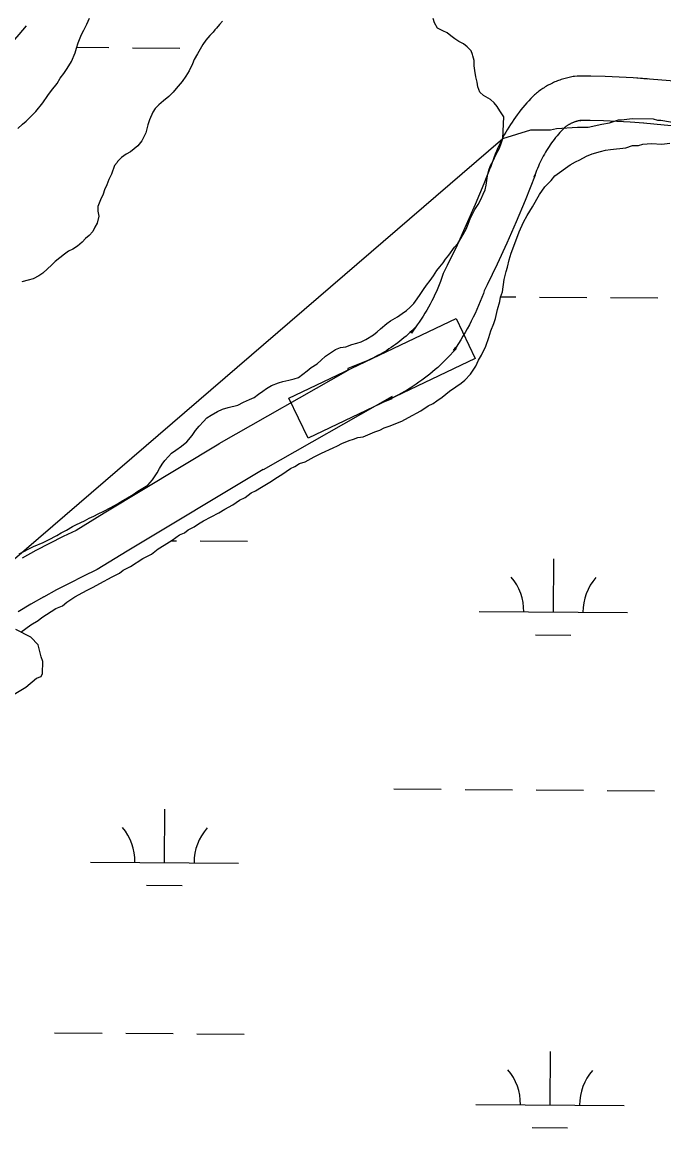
# Model space of a CAD drawing. Extents: x 3172231 to 3210228, y 940198 to 965780.
# Drawn here: x 3180707 to 3181140, y 962771 to 963518 of the extents above; entities that cross this region are included whole.
import ezdxf

# ---------------------------------------------------------------- set-up
doc = ezdxf.new("R2010")
doc.units = 0
for name, color, linetype in [('V-ROAD-CNTR', 7, 'Continuous'), ('V-SITE-VEGE', 7, 'Continuous'), ('V-TOPO-SHOR', 7, 'Continuous'), ('V-WETL-SWMP', 7, 'Continuous')]:
    doc.layers.add(name, color=color, linetype=linetype)

msp = doc.modelspace()

# ---------------------------------------------------------------- linework, layer by layer
at = {"layer": 'V-ROAD-CNTR'}
for points in [[(3180709.565, 963515.04), (3180704.577, 963509.184), (3180682.602, 963484.301), (3180666.79, 963468.389), (3180641.322, 963441.995)], [(3181128.981, 963479.257), (3181119.596, 963479.967), (3181110.072, 963480.519), (3181100.541, 963480.907), (3181091.009, 963481.128), (3181081.708, 963481.191), (3181079.848, 963480.933), (3181078.933, 963480.79), (3181078.043, 963480.634), (3181077.154, 963480.464), (3181076.227, 963480.269), (3181075.335, 963480.062), (3181074.466, 963479.848), (3181073.57, 963479.611), (3181072.675, 963479.355), (3181071.81, 963479.091), (3181070.94, 963478.811), (3181070.062, 963478.51), (3181069.211, 963478.202), (3181068.343, 963477.872), (3181067.495, 963477.529), (3181066.66, 963477.178), (3181065.798, 963476.796), (3181064.972, 963476.411), (3181064.147, 963476.011), (3181063.337, 963475.598), (3181062.54, 963475.178), (3181061.714, 963474.722), (3181060.923, 963474.266), (3181060.153, 963473.806), (3181059.37, 963473.319), (3181058.576, 963472.807), (3181057.823, 963472.298), (3181057.082, 963471.782), (3181056.325, 963471.233), (3181055.612, 963470.698), (3181054.888, 963470.137), (3181054.154, 963469.544), (3181053.458, 963468.961), (3181052.833, 963468.421), (3181052.151, 963467.822), (3181050.403, 963466.015), (3181049.018, 963464.535), (3181047.651, 963463.023), (3181046.317, 963461.49), (3181045.004, 963459.934), (3181043.719, 963458.349), (3181042.465, 963456.751), (3181041.234, 963455.121), (3181040.042, 963453.484), (3181038.87, 963451.818), (3181037.728, 963450.128), (3181036.62, 963448.428), (3181035.539, 963446.705), (3181034.484, 963444.957), (3181033.465, 963443.197), (3181032.473, 963441.414), (3181031.52, 963439.623), (3181030.595, 963437.818), (3181029.697, 963435.985), (3181028.832, 963434.138), (3181028.004, 963432.283), (3181027.204, 963430.409), (3181026.441, 963428.525), (3181025.707, 963426.625), (3181025.008, 963424.71), (3181024.356, 963422.825), (3181023.251, 963419.5), (3181023.251, 963419.937), (3181018.695, 963408.444), (3181012.889, 963394.508), (3181006.843, 963380.674), (3181000.559, 963366.947), (3180994.019, 963353.291), (3180991.312, 963347.801), (3180990.178, 963344.62), (3180989.342, 963342.396), (3180988.467, 963340.188), (3180987.555, 963337.995), (3180986.605, 963335.82), (3180985.618, 963333.662), (3180984.595, 963331.528), (3180983.527, 963329.399), (3180982.427, 963327.291), (3180981.292, 963325.211), (3180980.119, 963323.146), (3180978.912, 963321.106), (3180977.664, 963319.079), (3180976.385, 963317.075), (3180975.075, 963315.105), (3180973.716, 963313.135), (3180969.851, 963307.71), (3180969.851, 963308.898), (3180972.648, 963311.845), (3180971.383, 963310.561), (3180970.092, 963309.291), (3180968.794, 963308.059), (3180967.467, 963306.845), (3180966.118, 963305.651), (3180964.746, 963304.48), (3180963.36, 963303.337), (3180961.955, 963302.22), (3180960.525, 963301.124), (3180959.073, 963300.05), (3180957.608, 963299.003), (3180956.135, 963297.992), (3180954.627, 963296.996), (3180953.106, 963296.025), (3180951.579, 963295.09), (3180950.023, 963294.175), (3180948.458, 963293.288), (3180946.878, 963292.432), (3180945.277, 963291.599), (3180943.668, 963290.796), (3180942.048, 963290.024), (3180940.409, 963289.278), (3180938.758, 963288.56), (3180937.06, 963287.858), (3180926.809, 963283.76), (3180926.809, 963282.337), (3180839.652, 963232.88), (3180839.652, 963232.635), (3180762.176, 963186.114), (3180743.253, 963174.479), (3180734.639, 963170.338), (3180725.296, 963165.642), (3180716.035, 963160.788), (3180706.971, 963155.835)], [(3181209.424, 963472.678), (3181122.087, 963479.693), (3181122.087, 963479.901), (3181129.239, 963479.235)], [(3181126.717, 963449.343), (3181117.596, 963450.033), (3181108.594, 963450.555), (3181099.583, 963450.921), (3181090.559, 963451.13), (3181083.674, 963451.177), (3181084.234, 963451.255), (3181083.851, 963451.194), (3181083.451, 963451.124), (3181083.054, 963451.048), (3181082.695, 963450.973), (3181082.309, 963450.884), (3181081.904, 963450.784), (3181081.534, 963450.685), (3181081.167, 963450.581), (3181080.78, 963450.463), (3181080.4, 963450.341), (3181080.036, 963450.216), (3181079.655, 963450.078), (3181079.299, 963449.942), (3181078.929, 963449.793), (3181078.556, 963449.636), (3181078.218, 963449.486), (3181077.856, 963449.317), (3181077.501, 963449.145), (3181077.145, 963448.964), (3181076.782, 963448.772), (3181076.458, 963448.594), (3181076.113, 963448.394), (3181075.757, 963448.182), (3181075.426, 963447.977), (3181075.118, 963447.777), (3181074.785, 963447.552), (3181074.45, 963447.32), (3181074.145, 963447.099), (3181073.81, 963446.846), (3181073.498, 963446.605), (3181073.212, 963446.374), (3181072.9, 963446.113), (3181072.535, 963445.797), (3181072.859, 963446.082), (3181072.143, 963445.341), (3181071.102, 963444.227), (3181070.093, 963443.111), (3181069.097, 963441.968), (3181068.124, 963440.814), (3181067.173, 963439.641), (3181066.239, 963438.451), (3181065.332, 963437.249), (3181064.436, 963436.02), (3181063.568, 963434.786), (3181062.724, 963433.538), (3181061.894, 963432.264), (3181061.091, 963430.985), (3181060.314, 963429.695), (3181059.557, 963428.387), (3181058.823, 963427.068), (3181058.11, 963425.731), (3181057.417, 963424.378), (3181056.755, 963423.027), (3181056.116, 963421.66), (3181055.498, 963420.279), (3181054.906, 963418.889), (3181054.337, 963417.487), (3181053.793, 963416.077), (3181053.276, 963414.662), (3181052.768, 963413.193), (3181053.251, 963414.646), (3181053.251, 963414.209), (3181046.489, 963397.148), (3181040.483, 963382.732), (3181034.229, 963368.422), (3181027.729, 963354.223), (3181021.001, 963340.177), (3181018.986, 963336.091), (3181018.35, 963334.308), (3181017.332, 963331.596), (3181016.265, 963328.902), (3181015.153, 963326.229), (3181013.993, 963323.574), (3181012.786, 963320.936), (3181011.531, 963318.318), (3181010.235, 963315.733), (3181008.895, 963313.167), (3181007.506, 963310.619), (3181006.075, 963308.1), (3181004.598, 963305.602), (3181003.082, 963303.141), (3181001.523, 963300.699), (3180999.915, 963298.279), (3180998.28, 963295.911), (3180999.851, 963298.116), (3180999.851, 963296.928), (3180994.216, 963290.991), (3180992.589, 963289.339), (3180990.94, 963287.717), (3180989.248, 963286.111), (3180987.535, 963284.543), (3180985.796, 963283.005), (3180984.03, 963281.498), (3180982.238, 963280.019), (3180980.415, 963278.572), (3180978.573, 963277.158), (3180976.711, 963275.782), (3180974.822, 963274.433), (3180972.895, 963273.108), (3180970.961, 963271.832), (3180969.01, 963270.587), (3180967.019, 963269.368), (3180965.023, 963268.193), (3180963, 963267.048), (3180960.954, 963265.938), (3180958.897, 963264.867), (3180956.816, 963263.83), (3180954.718, 963262.83), (3180952.605, 963261.868), (3180950.474, 963260.942), (3180948.364, 963260.068), (3180956.809, 963263.444), (3180956.809, 963264.867), (3180869.652, 963215.41), (3180869.652, 963215.655), (3180777.754, 963160.476), (3180757.647, 963148.113), (3180747.877, 963143.416), (3180738.998, 963138.952), (3180730.191, 963134.336), (3180721.355, 963129.509)], [(3181152.087, 963446.979), (3181126.459, 963449.365)], [(3180721.585, 963129.637), (3180712.832, 963124.653), (3180704.28, 963119.589)]]:
    msp.add_lwpolyline(points, dxfattribs=at)
msp.add_lwpolyline([(3181012.819, 963290.521), (3180899.979, 963236.741), (3180887.072, 963263.823), (3180999.912, 963317.602)], close=True, dxfattribs=at)
at = {"layer": 'V-SITE-VEGE'}
for points in [[(3180646.573, 963108.013), (3181031.505, 963439.028), (3181050.422, 963444.975), (3181063.669, 963444.856), (3181067.752, 963445.837), (3181082.025, 963446.73), (3181089.156, 963446.665), (3181098.347, 963448.62), (3181103.449, 963449.593), (3181109.581, 963451.576), (3181111.619, 963451.557), (3181118.76, 963452.512), (3181133.022, 963452.383), (3181136.072, 963451.336), (3181138.107, 963451.32), (3181151.335, 963449.161)], [(3180693.001, 963058.685), (3180709.393, 963068.729), (3180716.584, 963074.774), (3180719.648, 963075.768), (3180720.684, 963077.797), (3180720.76, 963085.948), (3180719.766, 963089.014), (3180717.802, 963097.184), (3180712.752, 963102.322), (3180702.61, 963107.51)]]:
    msp.add_lwpolyline(points, dxfattribs=at)
at = {"layer": 'V-TOPO-SHOR'}
for points in [[(3180842.245, 963518.236), (3180840.168, 963515.936), (3180838.092, 963513.429), (3180837.053, 963512.385), (3180835.808, 963510.714), (3180833.523, 963508.623), (3180830.823, 963505.487), (3180828.958, 963502.565), (3180827.092, 963499.433), (3180825.226, 963496.302), (3180822.947, 963492.335), (3180821.915, 963489.415), (3180819.637, 963484.614), (3180817.358, 963481.065), (3180814.867, 963477.514), (3180810.923, 963472.709), (3180808.846, 963470.2), (3180805.938, 963467.482), (3180802.405, 963464.554), (3180799.288, 963461.834), (3180796.796, 963459.325), (3180795.137, 963456.821), (3180792.862, 963451.602), (3180791.829, 963448.266), (3180790.388, 963442.843), (3180787.697, 963437.416), (3180784.997, 963434.073), (3180780.008, 963430.098), (3180777.096, 963428.421), (3180773.979, 963426.119), (3180771.278, 963423.401), (3180771.073, 963422.777), (3180769.201, 963420.895), (3180767.137, 963415.054), (3180765.482, 963411.298), (3180764.034, 963407.751), (3180762.586, 963404.41), (3180761.554, 963401.49), (3180759.69, 963397.734), (3180758.037, 963393.144), (3180758.048, 963390.019), (3180758.685, 963386.687), (3180757.657, 963381.89), (3180755.998, 963379.175), (3180754.55, 963376.252), (3180752.057, 963373.537), (3180749.563, 963371.444), (3180747.486, 963369.146), (3180744.369, 963366.426), (3180741.041, 963364.333), (3180738.129, 963363.071), (3180735.425, 963360.98), (3180732.308, 963358.47), (3180729.189, 963355.959), (3180726.699, 963353.45), (3180723.998, 963350.941), (3180720.881, 963348.014), (3180718.177, 963346.337), (3180714.225, 963344.24), (3180710.892, 963343.396), (3180706.729, 963342.342)], [(3181032.291, 963453.615), (3181029.569, 963457.775), (3181027.685, 963460.687), (3181025.592, 963463.182), (3181023.086, 963465.256), (3181018.494, 963467.951), (3181015.985, 963470.235), (3181014.721, 963473.983), (3181014.087, 963477.106), (3181013.243, 963480.645), (3181012.604, 963485.02), (3181012.178, 963488.145), (3181012.166, 963491.688), (3181011.322, 963494.811), (3181011.111, 963495.642), (3181010.06, 963498.139), (3181007.343, 963500.84), (3181005.045, 963502.917), (3181001.704, 963504.574), (3180998.991, 963506.233), (3180996.482, 963508.307), (3180993.975, 963510.384), (3180991.055, 963511.625), (3180987.299, 963513.489), (3180985.411, 963517.026), (3180984.36, 963520.149)], [(3180883.031, 963274.968), (3180886.988, 963275.814), (3180890.527, 963276.869), (3180893.441, 963277.711), (3180899.47, 963282.108), (3180902.172, 963284.408), (3180906.122, 963286.921), (3180908.823, 963289.429), (3180911.734, 963292.147), (3180915.06, 963294.451), (3180918.597, 963296.546), (3180921.925, 963298.017), (3180925.466, 963298.445), (3180929.42, 963299.915), (3180932.959, 963300.968), (3180935.876, 963301.812), (3180938.997, 963303.28), (3180944.197, 963306.422), (3180946.691, 963308.515), (3180948.977, 963310.606), (3180953.132, 963314.161), (3180955.626, 963316.043), (3180960.413, 963318.56), (3180963.53, 963320.862), (3180966.442, 963322.955), (3180968.725, 963325.046), (3180971.427, 963327.557), (3180973.71, 963330.688), (3180975.576, 963333.613), (3180977.857, 963337.162), (3180979.93, 963340.087), (3180982.422, 963343.22), (3180984.704, 963346.354), (3180986.985, 963349.903), (3180989.06, 963352.409), (3180991.137, 963355.125), (3180992.796, 963357.632), (3180995.079, 963360.348), (3180998.815, 963365.57), (3181001.098, 963368.079), (3181003.171, 963371.628), (3181004.83, 963374.133), (3181006.693, 963377.891), (3181008.141, 963381.229), (3181009.38, 963384.774), (3181011.037, 963387.905), (3181012.694, 963391.037), (3181014.769, 963394.377), (3181016.632, 963397.926), (3181018.287, 963401.475), (3181019.528, 963404.396), (3181020.351, 963407.523), (3181021.167, 963413.78), (3181021.988, 963417.741), (3181023.227, 963420.87), (3181024.884, 963424.001), (3181026.954, 963428.384), (3181029.027, 963432.142), (3181030.059, 963435.063), (3181031.505, 963439.028), (3181032.291, 963453.615)], [(3180704.814, 963158.538), (3180707.517, 963160.006), (3180711.47, 963162.101), (3180714.591, 963163.57), (3180721.042, 963166.3), (3180724.786, 963168.188), (3180730.404, 963171.123), (3180733.316, 963172.8), (3180736.853, 963174.686), (3180740.806, 963176.99), (3180743.509, 963178.458), (3180748.92, 963180.975), (3180752.041, 963182.653), (3180755.369, 963184.121), (3180758.281, 963185.59), (3180762.027, 963187.478), (3180766.395, 963189.784), (3180771.388, 963192.51), (3180774.925, 963194.605), (3180778.044, 963196.489), (3180781.788, 963198.793), (3180785.116, 963200.888), (3180788.442, 963202.983), (3180791.77, 963205.076), (3180794.885, 963208.63), (3180797.996, 963213.223), (3180799.655, 963216.148), (3180801.521, 963219.07), (3180803.179, 963221.575), (3180805.672, 963224.293), (3180807.749, 963226.593), (3180810.659, 963228.686), (3180814.609, 963231.407), (3180818.142, 963234.334), (3180821.673, 963238.514), (3180823.954, 963241.856), (3180826.445, 963244.781), (3180829.353, 963247.916), (3180831.636, 963250.423), (3180834.549, 963252.309), (3180838.915, 963254.822), (3180842.245, 963256.293), (3180845.993, 963257.347), (3180852.448, 963259.035), (3180856.401, 963261.13), (3180860.356, 963262.812), (3180863.477, 963264.28), (3180866.596, 963266.373), (3180869.506, 963268.466), (3180872, 963270.35), (3180875.328, 963272.236), (3180880.115, 963274.127), (3180883.031, 963274.968)]]:
    msp.add_lwpolyline(points, dxfattribs=at)
at = {"layer": 'V-WETL-SWMP'}
for p, q in [((3180743.749, 963500.586), (3180765.35, 963500.439)), ((3180781.349, 963500.33), (3180813.348, 963500.112)), ((3181029.943, 963332.151), (3181040.23, 963332.081)), ((3181056.23, 963331.972), (3181088.229, 963331.754)), ((3181104.229, 963331.645), (3181136.228, 963331.427)), ((3180807.473, 963167.487), (3180811.105, 963167.463)), ((3180827.104, 963167.354), (3180859.103, 963167.136)), ((3181065.627, 963119.299), (3181065.872, 963155.298)), ((3181015.628, 963119.639), (3181115.625, 963118.959)), ((3181053.522, 963103.95), (3181077.521, 963103.787)), ((3180957.968, 962999.958), (3180989.967, 962999.74)), ((3181005.967, 962999.631), (3181037.966, 962999.414)), ((3181053.965, 962999.305), (3181085.965, 962999.087)), ((3181101.964, 962998.978), (3181133.964, 962998.76)), ((3180803.034, 962950.27), (3180803.279, 962986.269)), ((3180753.035, 962950.61), (3180853.033, 962949.929)), ((3180790.929, 962934.921), (3180814.929, 962934.757)), ((3180728.842, 962835.34), (3180760.841, 962835.122)), ((3180776.841, 962835.013), (3180808.84, 962834.795)), ((3180824.84, 962834.687), (3180856.839, 962834.469)), ((3181063.362, 962786.632), (3181063.607, 962822.631)), ((3181013.363, 962786.972), (3181113.361, 962786.291)), ((3181051.257, 962771.283), (3181075.257, 962771.12))]:
    msp.add_line(p, q, dxfattribs=at)
for points in [[(3180703.867, 963445.703), (3180707.128, 963448.687), (3180709.5, 963450.776), (3180711.28, 963452.269), (3180713.058, 963454.058), (3180716.021, 963457.339), (3180720.76, 963463.003), (3180724.313, 963468.069), (3180726.681, 963471.348), (3180730.531, 963476.118), (3180732.601, 963479.692), (3180734.97, 963482.971), (3180737.338, 963486.249), (3180740.296, 963491.016), (3180742.656, 963496.971), (3180743.539, 963499.947), (3180744.717, 963503.519), (3180747.077, 963509.176), (3180748.555, 963512.154), (3180750.623, 963516.324), (3180752.394, 963520.195)], [(3180842.245, 963518.236), (3180840.168, 963515.937), (3180838.092, 963513.43), (3180837.054, 963512.385), (3180835.809, 963510.714), (3180833.523, 963508.623), (3180830.824, 963505.488), (3180828.958, 963502.565), (3180827.092, 963499.433), (3180825.227, 963496.301), (3180822.947, 963492.335), (3180821.915, 963489.414), (3180819.638, 963484.614), (3180817.357, 963481.064), (3180814.867, 963477.513), (3180810.923, 963472.708), (3180808.847, 963470.201), (3180805.939, 963467.482), (3180802.405, 963464.554), (3180799.288, 963461.835), (3180796.796, 963459.326), (3180795.136, 963456.82), (3180792.861, 963451.603), (3180791.829, 963448.266), (3180790.388, 963442.843), (3180787.696, 963437.416), (3180784.998, 963434.074), (3180780.009, 963430.098), (3180777.097, 963428.422), (3180773.979, 963426.12), (3180771.278, 963423.402), (3180771.072, 963422.776), (3180769.202, 963420.895), (3180767.137, 963415.053), (3180765.482, 963411.297), (3180764.035, 963407.75), (3180762.586, 963404.411), (3180761.554, 963401.49), (3180759.69, 963397.733), (3180758.038, 963393.144), (3180758.048, 963390.018), (3180758.684, 963386.686), (3180757.657, 963381.89), (3180755.998, 963379.175), (3180754.549, 963376.253), (3180752.057, 963373.536), (3180749.563, 963371.444), (3180747.487, 963369.146), (3180744.369, 963366.427), (3180741.042, 963364.332), (3180738.128, 963363.072), (3180735.426, 963360.98), (3180732.308, 963358.469), (3180729.19, 963355.959), (3180726.698, 963353.45), (3180723.997, 963350.941), (3180720.88, 963348.014), (3180718.177, 963346.338), (3180714.224, 963344.241), (3180710.892, 963343.397), (3180706.728, 963342.342)], [(3180816.552, 963172.9), (3180819.02, 963174.887), (3180822.974, 963176.88), (3180825.937, 963178.869), (3180829.395, 963180.86), (3180839.772, 963186.337), (3180843.723, 963188.825), (3180849.158, 963191.812), (3180853.603, 963194.795), (3180857.557, 963196.788), (3180861.507, 963199.77), (3180864.472, 963201.264), (3180868.423, 963203.752), (3180875.34, 963207.733), (3180878.303, 963209.723), (3180882.255, 963212.21), (3180888.181, 963216.188), (3180891.146, 963217.683), (3180894.11, 963219.672), (3180898.066, 963220.674), (3180903.994, 963224.158), (3180908.936, 963226.648), (3180916.844, 963230.138), (3180919.809, 963231.633), (3180922.774, 963233.127), (3180927.717, 963235.122), (3180930.683, 963236.122), (3180933.65, 963237.121), (3180937.113, 963237.627), (3180945.021, 963241.117), (3180948.482, 963242.118), (3180951.447, 963243.612), (3180955.402, 963245.109), (3180959.357, 963246.607), (3180963.312, 963248.104), (3180967.758, 963250.593), (3180976.158, 963255.075), (3180981.097, 963258.555), (3180984.557, 963260.051), (3180987.025, 963262.038), (3180990.482, 963264.524), (3180992.95, 963266.512), (3180995.418, 963268.499), (3180999.863, 963271.483), (3181003.32, 963273.969), (3181005.789, 963275.957), (3181009.736, 963279.929), (3181013.183, 963285.384), (3181015.15, 963289.35), (3181017.119, 963292.821), (3181020.069, 963298.77), (3181022.03, 963304.715), (3181023.501, 963309.175), (3181025.465, 963314.13), (3181026.444, 963317.598), (3181027.91, 963323.542), (3181029.377, 963328.991), (3181029.863, 963331.962), (3181031.336, 963335.432), (3181032.3, 963343.849), (3181033.767, 963349.298), (3181034.747, 963352.271), (3181035.722, 963357.223), (3181037.192, 963361.683), (3181039.646, 963368.125), (3181042.591, 963376.053), (3181045.54, 963382.497), (3181048.001, 963386.959), (3181051.446, 963392.91), (3181056.369, 963401.34), (3181059.818, 963406.3), (3181064.258, 963410.769), (3181066.723, 963413.746), (3181077.093, 963421.203), (3181080.552, 963423.194), (3181083.517, 963424.689), (3181087.963, 963427.177), (3181091.918, 963428.675), (3181097.358, 963430.177), (3181100.819, 963431.178), (3181104.282, 963431.684), (3181114.673, 963432.707), (3181119.122, 963434.206), (3181123.082, 963434.219), (3181126.049, 963435.218), (3181131.986, 963435.732), (3181138.917, 963435.259), (3181144.36, 963435.771)], [(3180705.898, 963105.729), (3180712.811, 963110.701), (3180717.751, 963113.686), (3180720.219, 963115.674), (3180729.604, 963121.643), (3180734.053, 963123.637), (3180737.014, 963126.121), (3180742.448, 963129.603), (3180747.883, 963132.59), (3180750.848, 963134.085), (3180754.801, 963136.077), (3180759.247, 963138.566), (3180767.647, 963143.047), (3180772.589, 963145.538), (3180775.057, 963147.525), (3180779.999, 963150.016), (3180788.395, 963155.487), (3180794.325, 963158.475), (3180798.769, 963161.954), (3180802.72, 963164.442), (3180808.154, 963167.924), (3180813.092, 963171.404), (3180816.552, 963172.9)]]:
    msp.add_lwpolyline(points, dxfattribs=at)
for centre, start, end in [((3181010.388, 963120.15), 358.838165, 40.381824), ((3181120.871, 963119.398), 138.838162, 180.381821), ((3180747.795, 962951.12), 358.838165, 40.381824), ((3180858.279, 962950.368), 138.838162, 180.381821), ((3181008.124, 962787.483), 358.838165, 40.381824), ((3181118.607, 962786.731), 138.838162, 180.381821)]:
    msp.add_arc(centre, 35.246, start, end, dxfattribs=at)

doc.saveas('drawing.dxf')
